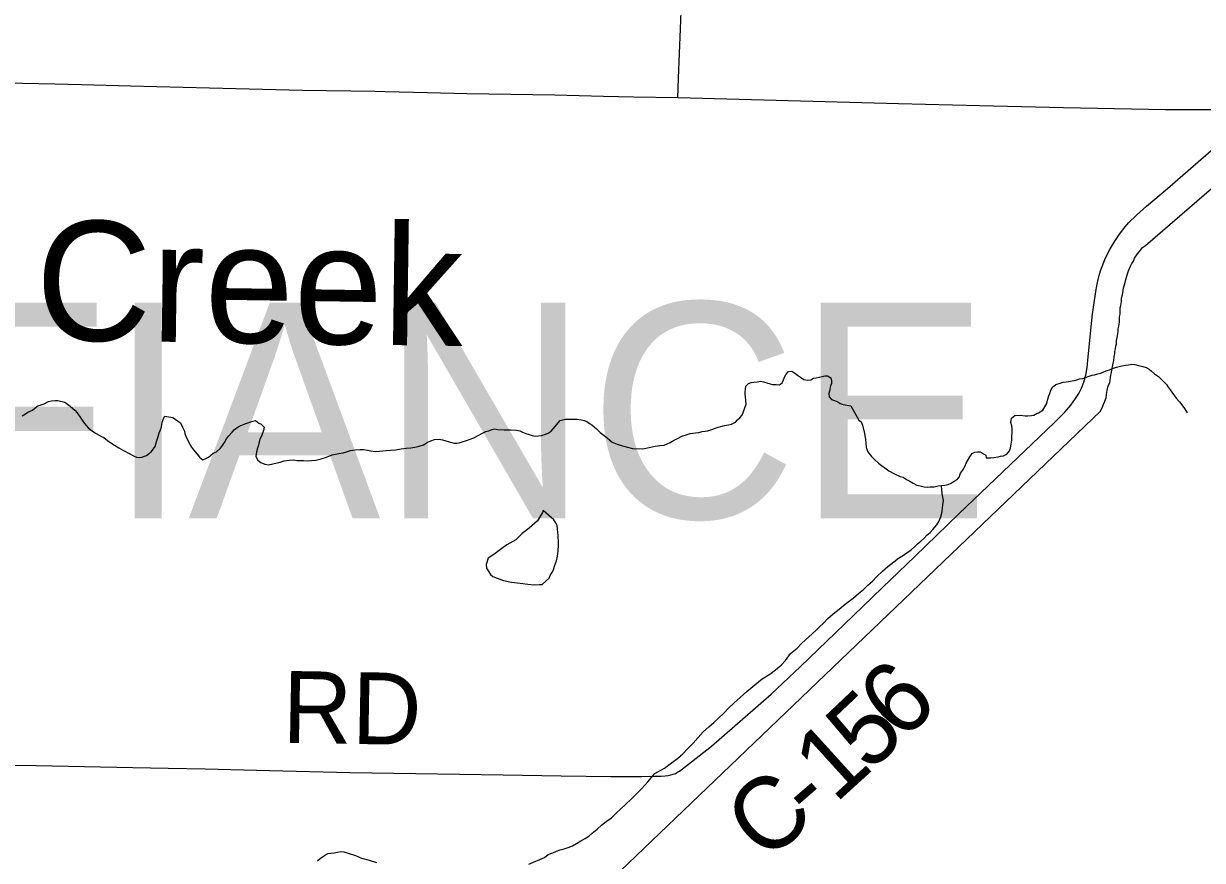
# Model space of a CAD drawing. Extents: x 2.1 to 73.9, y 4 to 26.
# Drawn here: x 47.3642 to 47.8302, y 21.507 to 21.8378 of the extents above; entities that cross this region are included whole.
import ezdxf

# ---------------------------------------------------------------- set-up
doc = ezdxf.new("R2010")
doc.units = 0
for name, color, linetype in [('GM_X_County_Road', 7, 'Continuous'), ('GM_X_County_Road_Text', 7, 'Continuous'), ('GM_X_Minor_Lake', 7, 'Continuous'), ('GM_X_Minor_River', 7, 'Continuous'), ('GM_X_Minor_River_Text', 7, 'Continuous'), ('GM_X_Township_Road', 7, 'Continuous'), ('GM_X_Township_Road_Text', 7, 'Continuous'), ('GM_X_Township_Text', 7, 'Continuous')]:
    doc.layers.add(name, color=color, linetype=linetype)

msp = doc.modelspace()

# ---------------------------------------------------------------- linework, layer by layer
at = {"layer": 'GM_X_County_Road'}
for points in [[(47.33806, 21.81474), (47.37659, 21.81402), (47.38715, 21.81375), (47.40642, 21.81319), (47.44807, 21.81219), (47.47448, 21.81153), (47.50308, 21.81109), (47.50711, 21.811), (47.52389, 21.81061), (47.53943, 21.81014), (47.57424, 21.8096), (47.5935, 21.80906), (47.60532, 21.80888), (47.62278, 21.80862)], [(47.62278, 21.80862), (47.67616, 21.80715), (47.71003, 21.80626), (47.74203, 21.80543), (47.77529, 21.80458), (47.81561, 21.80388), (47.83014, 21.80378), (47.83658, 21.80381), (47.84334, 21.80391), (47.84701, 21.80403), (47.8499, 21.80415), (47.85274, 21.8043)], [(47.62344, 21.54228), (47.62826, 21.54598), (47.6361, 21.55211), (47.65975, 21.57269), (47.67125, 21.58358), (47.69208, 21.60361), (47.7037, 21.61485), (47.71649, 21.62711), (47.73392, 21.64396), (47.76293, 21.67163), (47.77167, 21.68003), (47.77582, 21.68419), (47.77821, 21.687), (47.78007, 21.68956), (47.78128, 21.69154), (47.78239, 21.69373), (47.78326, 21.69602), (47.78407, 21.69877), (47.78458, 21.70182), (47.78504, 21.706), (47.78673, 21.72301), (47.78779, 21.73008), (47.78816, 21.73265), (47.78856, 21.73477), (47.78898, 21.73662), (47.78941, 21.73817), (47.78993, 21.74001), (47.79057, 21.74174), (47.79192, 21.74514), (47.79361, 21.7485), (47.79551, 21.75175), (47.79744, 21.75461), (47.79916, 21.75685), (47.80101, 21.75898), (47.80412, 21.76207), (47.80806, 21.76562), (47.81641, 21.7726), (47.85274, 21.8043)]]:
    msp.add_lwpolyline(points, dxfattribs=at)
at = {"layer": 'GM_X_Minor_Lake'}
for points in [[(47.5696, 21.64532), (47.56939, 21.64457), (47.56738, 21.64121), (47.56405, 21.63827), (47.56132, 21.63627), (47.55876, 21.63369), (47.55527, 21.63172), (47.55273, 21.6299), (47.55059, 21.62826), (47.54884, 21.62717), (47.54786, 21.62644), (47.54702, 21.624), (47.54716, 21.62247), (47.5488, 21.61995), (47.54972, 21.61915), (47.55142, 21.61853), (47.55387, 21.61768), (47.55708, 21.61701), (47.56049, 21.61651), (47.56353, 21.61622), (47.566, 21.61595)], [(47.5696, 21.64532), (47.56939, 21.64457), (47.56738, 21.64121), (47.56405, 21.63827), (47.56132, 21.63627), (47.55876, 21.63369), (47.55527, 21.63172), (47.55273, 21.6299), (47.55059, 21.62826), (47.54884, 21.62717), (47.54786, 21.62644), (47.54702, 21.624), (47.54716, 21.62247), (47.5488, 21.61995), (47.54972, 21.61915), (47.55142, 21.61853), (47.55387, 21.61768), (47.55708, 21.61701), (47.56049, 21.61651), (47.56353, 21.61622), (47.566, 21.61595), (47.5681, 21.61607), (47.56924, 21.61603), (47.57081, 21.6175), (47.57199, 21.61861), (47.5724, 21.61954), (47.573, 21.62066), (47.57361, 21.62179), (47.57404, 21.62329), (47.57487, 21.62536), (47.57531, 21.62725), (47.57557, 21.62933), (47.57564, 21.63161), (47.57569, 21.63332), (47.57555, 21.63466), (47.57558, 21.63561), (47.57542, 21.63657), (47.57527, 21.6379), (47.57513, 21.63943), (47.57459, 21.6404), (47.57386, 21.64156), (47.5696, 21.64532)], [(47.566, 21.61595), (47.5681, 21.61607), (47.56924, 21.61603), (47.57081, 21.6175), (47.57199, 21.61861), (47.5724, 21.61954), (47.573, 21.62066), (47.57361, 21.62179), (47.57404, 21.62329), (47.57487, 21.62536), (47.57531, 21.62725), (47.57557, 21.62933), (47.57564, 21.63161), (47.57569, 21.63332), (47.57555, 21.63466), (47.57558, 21.63561), (47.57542, 21.63657), (47.57527, 21.6379), (47.57513, 21.63943), (47.57459, 21.6404), (47.57386, 21.64156), (47.5696, 21.64532)]]:
    msp.add_lwpolyline(points, dxfattribs=at)
at = {"layer": 'GM_X_Minor_River'}
for points in [[(47.80764, 21.75007), (48.75069, 22.56484)], [(47.78988, 21.68452), (47.79085, 21.6865), (47.79126, 21.68763), (47.79166, 21.68857), (47.79208, 21.68988), (47.7923, 21.69121), (47.79253, 21.69272), (47.79295, 21.69461), (47.79355, 21.69573), (47.79379, 21.69782), (47.79401, 21.69876), (47.79423, 21.69989), (47.79444, 21.70084), (47.79466, 21.70216), (47.79489, 21.70349), (47.7951, 21.70462), (47.79533, 21.70613), (47.79555, 21.70727), (47.79557, 21.70822), (47.79579, 21.70916), (47.79601, 21.71029), (47.79622, 21.71124), (47.79625, 21.71257), (47.79647, 21.7137), (47.7967, 21.71521), (47.79691, 21.71616), (47.79694, 21.71711), (47.79715, 21.71824), (47.79738, 21.71976), (47.79741, 21.72089), (47.79743, 21.72184), (47.79765, 21.72298), (47.79768, 21.7243), (47.79771, 21.72544), (47.79793, 21.72639), (47.79815, 21.7279), (47.79819, 21.72923), (47.7986, 21.73055), (47.79883, 21.73225), (47.79905, 21.73339), (47.79947, 21.73489), (47.79989, 21.73659), (47.8003, 21.73791), (47.80052, 21.73886), (47.80093, 21.73999), (47.80173, 21.74186), (47.80233, 21.74299), (47.80292, 21.74392), (47.80333, 21.74505), (47.80451, 21.74673), (47.8053, 21.74766), (47.80648, 21.74934), (47.80764, 21.75007)], [(47.76709, 21.685), (47.76866, 21.68763), (47.76888, 21.68895), (47.76949, 21.69065), (47.7699, 21.69158), (47.77031, 21.6929), (47.77091, 21.69403), (47.77226, 21.69513), (47.77399, 21.69566), (47.77514, 21.69601), (47.77628, 21.69617), (47.77723, 21.69634), (47.77952, 21.69666), (47.78048, 21.69701), (47.78163, 21.69737), (47.78296, 21.69752), (47.78392, 21.69788), (47.78545, 21.69841), (47.7866, 21.69876), (47.78755, 21.69892), (47.78889, 21.69927), (47.79004, 21.69962), (47.791, 21.69998), (47.79215, 21.70052), (47.79387, 21.70104), (47.79503, 21.70158), (47.79618, 21.70193), (47.79732, 21.70228), (47.79828, 21.70245), (47.79981, 21.70279), (47.80095, 21.70295), (47.80228, 21.70311), (47.80342, 21.70308), (47.80493, 21.70266), (47.80663, 21.70224), (47.80795, 21.70183), (47.80907, 21.70123), (47.81, 21.70044), (47.8113, 21.69927), (47.8128, 21.69828), (47.81372, 21.69731), (47.81484, 21.69633), (47.81595, 21.69517), (47.81668, 21.69401), (47.81742, 21.69304), (47.8198, 21.68975), (47.82109, 21.6882), (47.82201, 21.68704), (47.82312, 21.68568), (47.82419, 21.68387)], [(47.64984, 21.68735), (47.64948, 21.6916), (47.6495, 21.69217), (47.64953, 21.69331), (47.64974, 21.69444), (47.65072, 21.69556), (47.65187, 21.69591), (47.65282, 21.69607), (47.65416, 21.69623), (47.65549, 21.69638), (47.65662, 21.69617), (47.65794, 21.69575), (47.65926, 21.69534), (47.66021, 21.69512), (47.66173, 21.69509), (47.66305, 21.69505), (47.66402, 21.69579), (47.66462, 21.69691), (47.66503, 21.69804), (47.66563, 21.69917), (47.6666, 21.70028), (47.66794, 21.70044), (47.66906, 21.69965), (47.67018, 21.69886), (47.6713, 21.69807), (47.6726, 21.69709), (47.67412, 21.69686), (47.67545, 21.69702), (47.67641, 21.69756), (47.67756, 21.69772), (47.6787, 21.69807), (47.67985, 21.69824), (47.68099, 21.69859), (47.68194, 21.69856), (47.68325, 21.69777), (47.6836, 21.69662), (47.68358, 21.69548), (47.68317, 21.69454), (47.68274, 21.69246), (47.68253, 21.69152), (47.68269, 21.69019), (47.68361, 21.68921), (47.68474, 21.68881), (47.68605, 21.6882), (47.68699, 21.68761), (47.68812, 21.6872), (47.69114, 21.68664)], [(47.36362, 21.68278), (47.36497, 21.6835), (47.36595, 21.68423), (47.36768, 21.68493), (47.36964, 21.68658), (47.37233, 21.68744), (47.37408, 21.68833), (47.37523, 21.68867), (47.37676, 21.68881), (47.37771, 21.68878), (47.38054, 21.68812), (47.38259, 21.68653), (47.38351, 21.68573), (47.38444, 21.68494), (47.38536, 21.68396), (47.38682, 21.68182), (47.38791, 21.68026), (47.38901, 21.67889), (47.38993, 21.67791), (47.39104, 21.67692), (47.39291, 21.67572), (47.39403, 21.67511), (47.39496, 21.67451), (47.3959, 21.6741), (47.39739, 21.67291), (47.39869, 21.6721), (47.40019, 21.6711), (47.40187, 21.6701), (47.40374, 21.66908), (47.40617, 21.66767), (47.40767, 21.66686), (47.4088, 21.66644), (47.40993, 21.66621), (47.41089, 21.66637), (47.41282, 21.66707), (47.41458, 21.66853), (47.41556, 21.66964), (47.41616, 21.67057), (47.41659, 21.67208), (47.41702, 21.6734), (47.41743, 21.67452), (47.41786, 21.67603), (47.41828, 21.67716), (47.4187, 21.67829), (47.41892, 21.67942), (47.41915, 21.68055), (47.41957, 21.68168), (47.41998, 21.68262), (47.4232, 21.68213), (47.42506, 21.68074), (47.42617, 21.67994), (47.42707, 21.6782), (47.42778, 21.67665), (47.42794, 21.6757), (47.42847, 21.67435), (47.42901, 21.67338), (47.42955, 21.67222), (47.43009, 21.67125), (47.43063, 21.67028), (47.43136, 21.66931), (47.43283, 21.66755), (47.43374, 21.66637), (47.43504, 21.66538), (47.4362, 21.66591), (47.43736, 21.66644), (47.43912, 21.66791), (47.44047, 21.66843), (47.44204, 21.6699), (47.44284, 21.67102)], [(47.58104, 21.68146), (47.58294, 21.6814), (47.58465, 21.68116), (47.58578, 21.68093), (47.58691, 21.68051), (47.58784, 21.67972), (47.58877, 21.67912), (47.59062, 21.67753), (47.5921, 21.67615), (47.59322, 21.67536), (47.59489, 21.67397), (47.59582, 21.67318), (47.59693, 21.67238), (47.59881, 21.67155), (47.60089, 21.67092), (47.60296, 21.67028), (47.60485, 21.66983), (47.60904, 21.6697), (47.61153, 21.67018), (47.61383, 21.67068), (47.61574, 21.671), (47.61746, 21.67113), (47.61862, 21.67166), (47.61978, 21.67219), (47.62114, 21.67291), (47.62269, 21.67381), (47.62443, 21.6747), (47.62616, 21.67522), (47.6277, 21.67574), (47.6298, 21.67605), (47.63114, 21.67619), (47.63249, 21.67653), (47.63363, 21.67668), (47.63459, 21.67684), (47.63632, 21.67735), (47.63728, 21.6777), (47.63882, 21.67822), (47.63979, 21.67857), (47.64132, 21.6789), (47.64286, 21.67923), (47.644, 21.67938), (47.64556, 21.68028), (47.64635, 21.68121), (47.64732, 21.68193), (47.64831, 21.68304), (47.64984, 21.68735)], [(47.69114, 21.68664), (47.69433, 21.68095), (47.69526, 21.68035), (47.69579, 21.679), (47.69663, 21.67574), (47.69679, 21.67478), (47.69694, 21.67345), (47.69708, 21.67192), (47.69722, 21.6702), (47.69793, 21.66847), (47.69939, 21.66671), (47.70068, 21.66533), (47.70216, 21.66395), (47.70328, 21.66315), (47.70458, 21.66216), (47.70626, 21.66096), (47.7085, 21.65975), (47.71075, 21.65872), (47.71189, 21.65849), (47.71319, 21.6575), (47.7145, 21.65689), (47.71581, 21.65608), (47.71731, 21.65527), (47.71863, 21.65504), (47.72014, 21.65461), (47.72167, 21.65456), (47.72262, 21.65471), (47.72414, 21.65466), (47.72568, 21.65499), (47.72702, 21.65514), (47.72835, 21.65529), (47.7297, 21.65562), (47.73086, 21.65615), (47.73202, 21.65688), (47.73319, 21.6576), (47.73398, 21.65852), (47.7346, 21.66003), (47.7354, 21.66114), (47.73581, 21.66208), (47.73641, 21.66301), (47.73682, 21.66395), (47.73823, 21.66656), (47.73923, 21.66786), (47.7402, 21.6684), (47.74135, 21.66855), (47.74249, 21.66852), (47.7436, 21.66772), (47.74454, 21.66712), (47.7447, 21.66616), (47.7466, 21.6661), (47.74775, 21.66625), (47.74947, 21.66657), (47.75043, 21.66673), (47.75157, 21.66688), (47.75293, 21.6676), (47.75392, 21.6689), (47.75434, 21.67003), (47.75458, 21.67154), (47.75482, 21.67305), (47.75487, 21.67457), (47.75492, 21.6761), (47.75496, 21.67762), (47.75481, 21.67876), (47.75447, 21.68011), (47.75472, 21.68181), (47.75608, 21.68291), (47.75818, 21.68303), (47.76008, 21.68277), (47.76122, 21.68274), (47.76256, 21.68288), (47.76352, 21.68304), (47.76487, 21.68376), (47.76545, 21.68393), (47.76709, 21.685)], [(46.60122, 20.30202), (46.61067, 20.55521), (47.78988, 21.68452)], [(47.44284, 21.67102), (47.44364, 21.67213), (47.44444, 21.67363), (47.44524, 21.67474), (47.44662, 21.67622), (47.44761, 21.67733), (47.44898, 21.67842), (47.45014, 21.67896), (47.45206, 21.67965), (47.45399, 21.68035), (47.45591, 21.68086), (47.45721, 21.67986), (47.45815, 21.67945), (47.45926, 21.67827), (47.45902, 21.67695), (47.45861, 21.67582), (47.45819, 21.67469), (47.45778, 21.67376), (47.45735, 21.67244), (47.45712, 21.67111), (47.45671, 21.66999), (47.45628, 21.66848), (47.45603, 21.66659), (47.45674, 21.66523), (47.45805, 21.66424), (47.45955, 21.66361), (47.46107, 21.66337), (47.46279, 21.6637), (47.46567, 21.66436), (47.46721, 21.66488), (47.46931, 21.66519), (47.47103, 21.66533), (47.47216, 21.6651), (47.47331, 21.66506), (47.47483, 21.66501), (47.47635, 21.66496), (47.47807, 21.66509), (47.47979, 21.66523), (47.4819, 21.66573), (47.48401, 21.66642), (47.48614, 21.6673), (47.48882, 21.66778), (47.49054, 21.6681), (47.49189, 21.66844), (47.49342, 21.66896), (47.49534, 21.66928), (47.49706, 21.66941), (47.49858, 21.66936), (47.5001, 21.66912), (47.50142, 21.66888), (47.50313, 21.66864), (47.50484, 21.66877), (47.50752, 21.66906), (47.50924, 21.6692), (47.51134, 21.66932), (47.51344, 21.66963), (47.51555, 21.66994), (47.51726, 21.67007), (47.5188, 21.6704), (47.52052, 21.67072), (47.52225, 21.67124), (47.5238, 21.67214), (47.52516, 21.67285), (47.5267, 21.67337), (47.52842, 21.67351), (47.52974, 21.67327), (47.53106, 21.67285), (47.53238, 21.67242), (47.53352, 21.6722), (47.53446, 21.67197), (47.53541, 21.67194), (47.53637, 21.6721), (47.53753, 21.67244), (47.53925, 21.67296), (47.54079, 21.67348), (47.54214, 21.674), (47.54583, 21.67597), (47.54698, 21.6765), (47.54795, 21.67685), (47.54949, 21.67737), (47.55045, 21.67753), (47.55158, 21.6773), (47.55424, 21.67722), (47.55672, 21.67713), (47.559, 21.67706), (47.56033, 21.67682), (47.56145, 21.67622), (47.56277, 21.67579), (47.56409, 21.67537), (47.56522, 21.67495), (47.56654, 21.67472), (47.56769, 21.67487), (47.56903, 21.67501), (47.57057, 21.67553), (47.57153, 21.67588), (47.5727, 21.67661), (47.57428, 21.67846), (47.57547, 21.67994), (47.57626, 21.68086), (47.57837, 21.68136), (47.58104, 21.68146)], [(47.58758, 21.5165), (47.58895, 21.51779), (47.5909, 21.51925), (47.59267, 21.5209), (47.59443, 21.52237), (47.59657, 21.52382), (47.59834, 21.52547), (47.6003, 21.52731), (47.60226, 21.52915), (47.60423, 21.53098), (47.60639, 21.53319), (47.60856, 21.5354), (47.61092, 21.53799), (47.6137, 21.54132), (47.61757, 21.54348), (47.6203, 21.54548), (47.62265, 21.5473), (47.6248, 21.54914), (47.62677, 21.55116), (47.62894, 21.55337), (47.63091, 21.55559), (47.63289, 21.55781), (47.63504, 21.55983), (47.637, 21.56148), (47.63877, 21.56313), (47.64112, 21.56534), (47.6429, 21.56718), (47.64505, 21.5692), (47.64741, 21.57141), (47.65015, 21.57379), (47.65328, 21.57635), (47.65621, 21.57872), (47.65913, 21.58053), (47.66147, 21.58235), (47.66362, 21.58419), (47.6654, 21.58603), (47.66739, 21.58882), (47.66993, 21.59083), (47.6719, 21.59285), (47.67739, 21.59781), (47.67877, 21.59928), (47.68034, 21.60075), (47.68211, 21.6026), (47.68426, 21.60443), (47.68661, 21.60625), (47.68896, 21.60827), (47.69208, 21.61064), (47.69423, 21.61247), (47.69619, 21.61412), (47.69796, 21.61577), (47.69972, 21.61742), (47.7015, 21.61927), (47.70366, 21.62129), (47.70581, 21.62312), (47.70815, 21.62495), (47.7101, 21.6264), (47.71205, 21.62767), (47.71302, 21.6284), (47.71419, 21.62912), (47.71516, 21.62985), (47.71634, 21.63095), (47.71752, 21.63206), (47.71889, 21.63315), (47.72007, 21.63425), (47.72125, 21.63555), (47.72262, 21.63664), (47.7236, 21.63775), (47.7244, 21.63868), (47.72519, 21.6396), (47.72599, 21.64091), (47.72681, 21.64278), (47.72703, 21.64373), (47.72726, 21.64486), (47.72749, 21.64618), (47.72753, 21.64751), (47.72778, 21.64922), (47.72763, 21.65055), (47.72729, 21.6519), (47.72702, 21.65514)], [(47.56399, 21.50549), (47.57017, 21.50814), (47.57154, 21.50924), (47.57347, 21.50993), (47.57482, 21.51065), (47.57636, 21.51117), (47.5779, 21.5115), (47.57944, 21.51202), (47.58117, 21.51272), (47.58273, 21.51362), (47.58447, 21.51471), (47.58622, 21.5156), (47.58758, 21.5165)], [(47.48044, 21.50674), (47.48142, 21.50766), (47.4824, 21.50839), (47.48356, 21.50911), (47.48453, 21.50965), (47.48568, 21.5098), (47.48701, 21.50995), (47.48836, 21.51028), (47.48951, 21.51043), (47.49084, 21.51039), (47.49291, 21.50975), (47.49536, 21.50891), (47.4978, 21.50787), (47.50082, 21.50701), (47.50365, 21.50616)]]:
    msp.add_lwpolyline(points, dxfattribs=at)
at = {"layer": 'GM_X_Township_Road'}
for points in [[(47.62278, 21.80862), (47.62294, 21.81212), (47.62313, 21.81618), (47.62385, 21.83574), (47.62427, 21.84599), (47.62487, 21.86027), (47.62557, 21.87796), (47.62618, 21.89752), (47.62721, 21.92267), (47.62795, 21.9413), (47.62928, 21.97483), (47.63011, 21.99345), (47.63087, 22.01301), (47.63205, 22.04562), (47.63238, 22.05617), (47.63245, 22.05838)], [(47.358, 21.54468), (47.36918, 21.54448), (47.4074, 21.54369), (47.42138, 21.54345), (47.43598, 21.54318), (47.46145, 21.54255), (47.49314, 21.54176), (47.51924, 21.54129), (47.55373, 21.54079), (47.57672, 21.54038), (47.5963, 21.54016), (47.60842, 21.54017), (47.61371, 21.54022), (47.61626, 21.5403), (47.6178, 21.54043), (47.61904, 21.54055), (47.62011, 21.54076), (47.62101, 21.54104), (47.62191, 21.54137), (47.62274, 21.54187), (47.62344, 21.54228)]]:
    msp.add_lwpolyline(points, dxfattribs=at)

# ---------------------------------------------------------------- texts
at = {"layer": 'GM_X_County_Road_Text'}
for s, rotation, p in [('6', 43.8052, (47.71129, 21.55354)), ('5', 43.4837, (47.69846, 21.54138)), ('1', 42.2546, (47.68502, 21.52916)), ('C', 39.3401, (47.65694, 21.50572)), ('-', 40.7334, (47.67556, 21.521))]:
    msp.add_text(s, height=0.02841, rotation=rotation, dxfattribs=at).set_placement(p)
at = {"layer": 'GM_X_Minor_River_Text'}
msp.add_text('Creek', height=0.047372, rotation=359.1767, dxfattribs=at).set_placement((47.36866, 21.71275))
at = {"layer": 'GM_X_Township_Road_Text'}
msp.add_text('RD', height=0.028409, rotation=359.0128, dxfattribs=at).set_placement((47.46639, 21.5535))
at = {"layer": 'GM_X_Township_Text'}
msp.add_text('DEFIANCE', height=0.085227, rotation=0, dxfattribs=at).set_placement((47.1697, 21.64225))

doc.saveas('drawing.dxf')
